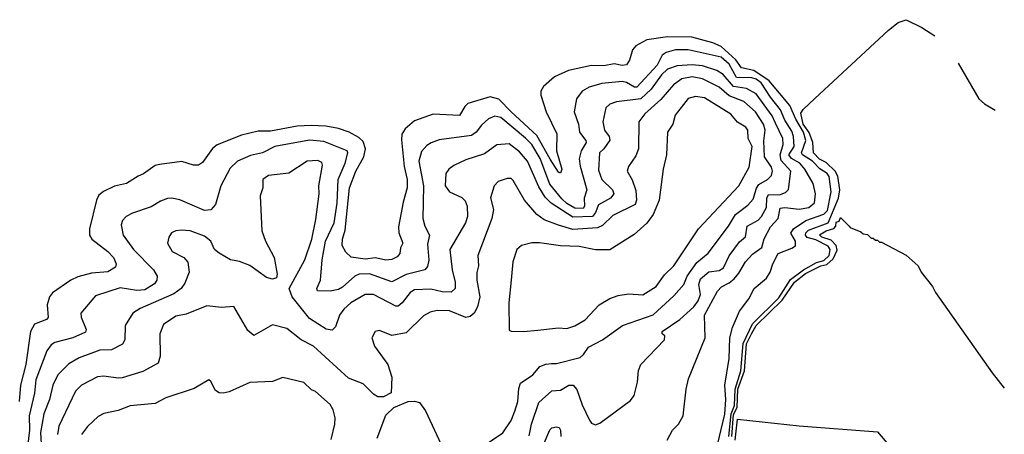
# Model space of a CAD drawing. Extents: x 1246230 to 1426786, y 660032 to 763141.
# Tile 566 of 566: x 1375436 to 1380222, y 738626 to 740642. Entities that reach past the tile are written whole.
import ezdxf

# ---------------------------------------------------------------- set-up
doc = ezdxf.new("R2010")
doc.units = 0

msp = doc.modelspace()

# ---------------------------------------------------------------- linework, layer by layer
at = {"layer": '0CON10XD'}
for points in [[(1378882.7, 738615), (1378893.3, 738725), (1378910.8, 738765), (1378913.7, 738845), (1378940.4, 738935), (1378952.5, 739067.4), (1378997.8, 739162.2), (1379125, 739289.1), (1379182.1, 739377.9), (1379245, 739426.2), (1379308.5, 739461.5), (1379345, 739471.2), (1379370.7, 739495), (1379375.1, 739525), (1379365, 739540.3), (1379305, 739572), (1379263.7, 739583.7), (1379255.7, 739595), (1379256.5, 739605), (1379270.7, 739619.3), (1379366.3, 739655), (1379415, 739774.8), (1379421.6, 739815), (1379411.7, 739881.7), (1379400.1, 739905), (1379355, 739947.4), (1379323.6, 739963.6), (1379294.4, 739994.4), (1379291.6, 740045), (1379273.7, 740093.7), (1379244.7, 740135), (1379232.8, 740187.2), (1379244.3, 740205.7), (1379300.4, 740259.6), (1379658.1, 740591.9), (1379705, 740628.6), (1379745, 740642.5), (1379820, 740605), (1379883.8, 740564.5)], [(1378819.8, 738540.2), (1378863.1, 738723.1), (1378868.8, 738795), (1378863.8, 738865), (1378884.6, 738994.6), (1378886.9, 739095), (1378901.1, 739145), (1378935.3, 739224.7), (1378979.4, 739285), (1379005.7, 739334.3), (1379066.2, 739385), (1379083.8, 739415), (1379096.5, 739455), (1379122.2, 739505), (1379189.7, 739530.3), (1379206.8, 739543.2), (1379206.4, 739565), (1379184.7, 739604.7), (1379196.2, 739625), (1379257.3, 739665), (1379344.1, 739695.9), (1379362.9, 739715), (1379380.7, 739805), (1379369.8, 739879.8), (1379361.4, 739895), (1379325, 739917.7), (1379289.1, 739955), (1379240.2, 739985), (1379236.2, 739995), (1379256.3, 740055), (1379246.1, 740095), (1379208.4, 740158.4), (1379179.6, 740225), (1379079.1, 740345), (1379005, 740394.5), (1378945, 740407.7), (1378916.7, 740446.7), (1378845, 740511.8), (1378805, 740529.1), (1378702.1, 740557.9), (1378585, 740559.4), (1378484.5, 740545), (1378430, 740515), (1378415.3, 740495), (1378400.2, 740445), (1378385, 740422.9), (1378365, 740420), (1378325, 740428.1), (1378275, 740417.9), (1378215, 740419.6), (1378104.3, 740395.7), (1378035.2, 740364.8), (1377981.8, 740318.2), (1377968.4, 740295), (1377969.5, 740275), (1377995.6, 740195), (1378047.2, 740087.2), (1378045.3, 740005), (1378071.5, 739915), (1378065, 739896), (1378055, 739900.6), (1378015, 739963.5), (1377949.9, 740079.9), (1377825, 740193.9), (1377765, 740256), (1377723.6, 740266.4), (1377615, 740234.5), (1377599.7, 740220.2), (1377573.4, 740176.6), (1377445, 740183.6), (1377355, 740149.7), (1377309, 740111), (1377294.2, 740085.7), (1377292, 740058), (1377305, 739928.8), (1377319.5, 739865), (1377319.8, 739825), (1377299.6, 739755), (1377277.3, 739635), (1377278.4, 739605), (1377299.1, 739555), (1377287.4, 739532.6), (1377283.1, 739505), (1377270.7, 739489.3), (1377245, 739476), (1377215, 739473.1), (1377165, 739483.8), (1377115, 739477.7), (1377047, 739487), (1377021.7, 739511.7), (1377003.8, 739543.8), (1377005.9, 739575), (1377018.9, 739618.9), (1377038.9, 739825), (1377069.7, 739905), (1377109.3, 739975), (1377116.7, 740015), (1377105, 740050), (1377085, 740069.8), (1377037.8, 740095), (1376985, 740112.8), (1376924, 740125), (1376852.9, 740127.1), (1376785, 740123.8), (1376655, 740100.7), (1376595, 740100.4), (1376515, 740080), (1376396.3, 740033.7), (1376374.1, 740015.9), (1376325, 739947.1), (1376305.8, 739934.2), (1376281.2, 739935), (1376225, 739952.1), (1376115, 739938.7), (1376095, 739933.1), (1376037.8, 739892.2), (1376011.3, 739881.3), (1375955.6, 739845), (1375897.7, 739832.3), (1375842.9, 739807.1), (1375821.4, 739788.6), (1375810, 739765), (1375776.1, 739625), (1375776.2, 739595), (1375786.7, 739575), (1375864.5, 739515), (1375892.1, 739485), (1375904.4, 739455), (1375901.5, 739438.5), (1375865, 739415.3), (1375785, 739410.2), (1375718.3, 739391.7), (1375684.4, 739375), (1375595, 739313.5), (1375581.2, 739295), (1375569.1, 739255), (1375575, 739193.8), (1375566.6, 739183.4), (1375508, 739162), (1375488.4, 739125), (1375465.8, 738965), (1375440.8, 738865), (1375434, 738786)], [(1378582.4, 738597.6), (1378608.6, 738645), (1378638, 738675), (1378660.8, 738715), (1378675.5, 738845), (1378687.5, 738895), (1378766.9, 739095), (1378764.5, 739204.5), (1378827.3, 739322.7), (1378847.1, 739342.9), (1378885, 739362.4), (1378908, 739382), (1378931.3, 739408.7), (1378963.3, 739465), (1378998.4, 739501.6), (1379043.2, 739535), (1379053.7, 739576.3), (1379084.8, 739635), (1379122.7, 739675), (1379131.5, 739725), (1379155, 739728.4), (1379225, 739720.3), (1379270.8, 739729.2), (1379299, 739751), (1379304.6, 739795.4), (1379292.9, 739845), (1379251.7, 739915), (1379227.5, 739945), (1379187.5, 739967.5), (1379174.5, 739985), (1379199.9, 740025), (1379197.1, 740075), (1379189.7, 740099.7), (1379155, 740154.3), (1379134.4, 740204.4), (1379084.9, 740264.9), (1379039.8, 740335), (1379015, 740353.3), (1378995, 740359.7), (1378920.6, 740360.6), (1378885, 740425.7), (1378845, 740460), (1378685, 740495.7), (1378623.7, 740496.3), (1378577.5, 740482.5), (1378559.5, 740470.5), (1378535, 740422), (1378435, 740314.5), (1378425, 740313.4), (1378385, 740337), (1378365, 740341.3), (1378265, 740331.5), (1378204.5, 740314.5), (1378169.5, 740295), (1378142.1, 740257.9), (1378131.6, 740195), (1378151.3, 740135), (1378156.7, 740095), (1378188.2, 740055), (1378190, 740045), (1378165.6, 740005), (1378155.6, 739965), (1378159.5, 739929.5), (1378192.8, 739815), (1378179.6, 739775), (1378181.2, 739735), (1378175, 739724.6), (1378135, 739725.4), (1378095, 739748.7), (1378070.8, 739770.8), (1378012.5, 739842.5), (1377965, 739967.9), (1377925, 740034.8), (1377895, 740066.6), (1377775, 740166.8), (1377745, 740172.5), (1377715, 740159.6), (1377680.9, 740129.1), (1377655, 740094.7), (1377631.5, 740078.5), (1377475, 740058.7), (1377436.3, 740043.6), (1377415, 740030), (1377389.4, 740000.6), (1377376.6, 739955), (1377399.3, 739835), (1377395.8, 739675), (1377405, 739637.5), (1377427.5, 739595), (1377418.8, 739551.2), (1377425, 739472.5), (1377418.5, 739441.5), (1377404.7, 739425.3), (1377315, 739402.2), (1377245, 739367.6), (1377136.6, 739406.6), (1377086.1, 739403.9), (1377064.9, 739395.1), (1377005, 739341), (1376985, 739330.2), (1376945, 739321.1), (1376884, 739324), (1376880, 739335), (1376898.9, 739375), (1376906.6, 739475), (1376921.9, 739565), (1376965.2, 739655), (1376979.6, 739749.6), (1376984, 739865), (1377018.3, 739945), (1377031.1, 739995), (1377027.1, 740005), (1376915, 740050), (1376845, 740057), (1376676, 740025), (1376616.2, 739995), (1376557.5, 739982.5), (1376494.5, 739955), (1376459.5, 739920.5), (1376414.4, 739835), (1376387.2, 739742.8), (1376365, 739717.8), (1376335, 739714.7), (1376215, 739765.5), (1376175, 739774.4), (1376155, 739771.9), (1376120.5, 739759.5), (1376075, 739732.7), (1375985, 739701.5), (1375954.2, 739685), (1375935.7, 739665), (1375930, 739645), (1375939.5, 739595), (1375990, 739525), (1376087.3, 739425), (1376104.6, 739395), (1376103.2, 739375), (1376092.1, 739357.9), (1376045, 739328.4), (1376005, 739325.6), (1375925, 739338.9), (1375805, 739299.1), (1375733.6, 739215), (1375735.4, 739195), (1375758.7, 739135), (1375756.7, 739123.2), (1375695, 739094.3), (1375607.4, 739072.6), (1375589.7, 739060.3), (1375567.8, 739032.2), (1375515, 738890), (1375508.3, 738825), (1375482.2, 738715), (1375484, 738645), (1375474.8, 738565)], [(1379998, 740431.3), (1380097, 740257), (1380125, 740232.5), (1380176.4, 740202.5)], [(1377912.4, 738617.6), (1377923.7, 738675), (1377959, 738781), (1378023.3, 738836.8), (1378065, 738840.6), (1378105, 738864.6), (1378125.6, 738865), (1378144.3, 738844.3), (1378169.2, 738769.3), (1378205, 738694.2), (1378215, 738679.4), (1378235, 738672.2), (1378255, 738679.5), (1378405, 738790.8), (1378421.9, 738815), (1378438.9, 738878.9), (1378443.6, 738936.4), (1378454.6, 738965.4), (1378570, 739085), (1378571.2, 739105), (1378558, 739115), (1378559.4, 739125), (1378645, 739183.6), (1378713, 739245), (1378733.4, 739275), (1378745.2, 739305), (1378736.4, 739355), (1378745, 739381.6), (1378785, 739415.2), (1378835, 739422.3), (1378857.1, 739435), (1378885, 739493.2), (1378935, 739561.3), (1378963.5, 739586.5), (1378972.4, 739637.6), (1379025, 739667.2), (1379041.7, 739685), (1379065, 739728.5), (1379067.6, 739775), (1379075, 739791.7), (1379129, 739791), (1379158.6, 739801.4), (1379173.3, 739816.7), (1379184.4, 739905), (1379137.7, 739957.7), (1379131.6, 739985), (1379147, 740035), (1379145.7, 740065), (1379109.6, 740139.6), (1379093.7, 740175), (1379015, 740281.7), (1378968.3, 740308.3), (1378905, 740317.8), (1378855, 740375.2), (1378825.1, 740395.1), (1378755, 740417.9), (1378705, 740423), (1378632.4, 740417.6), (1378585, 740402.2), (1378555.9, 740375), (1378505.6, 740304.4), (1378455, 740257.6), (1378336.8, 740243.2), (1378305, 740230.9), (1378285, 740214.2), (1378270.5, 740145), (1378278.8, 740105), (1378300.4, 740075), (1378303.6, 740056.4), (1378275, 740014.4), (1378254.2, 739995), (1378248.9, 739911.1), (1378264.7, 739865), (1378317.1, 739815), (1378324.6, 739795), (1378307.9, 739775), (1378248.9, 739741.1), (1378234.4, 739705), (1378220.8, 739685), (1378125, 739681.5), (1378019.2, 739749.2), (1377989.8, 739779.8), (1377959, 739829), (1377904.8, 739955), (1377865, 740000.3), (1377815, 740039.3), (1377755, 740033.8), (1377695, 739990), (1377605, 739960), (1377546.9, 739933.1), (1377521.9, 739915), (1377507.8, 739895), (1377503.8, 739835), (1377525, 739805.5), (1377585, 739776.8), (1377601.2, 739761.2), (1377610.6, 739735), (1377612.9, 739685), (1377602.2, 739655), (1377527.1, 739525), (1377538.4, 739425), (1377553.4, 739365), (1377552.1, 739335), (1377532.8, 739317.2), (1377489.1, 739319.1), (1377435, 739331.6), (1377355, 739327.9), (1377333.8, 739315), (1377294.7, 739265), (1377275, 739249.1), (1377265, 739249.1), (1377155, 739305.4), (1377116, 739305), (1377045.6, 739264.4), (1377011.2, 739235), (1376990, 739205), (1376971.5, 739148.5), (1376955, 739131.5), (1376925, 739137.2), (1376845, 739188.4), (1376760.7, 739295), (1376745.4, 739335), (1376821.8, 739475), (1376855.7, 739575), (1376875, 739670), (1376891.6, 739795), (1376890, 739835), (1376908, 739935), (1376905, 739947.1), (1376885, 739958.2), (1376834, 739955), (1376745, 739895.4), (1376645.5, 739884.5), (1376617.5, 739865), (1376617.5, 739825), (1376604.3, 739785), (1376612.5, 739615), (1376630.6, 739565), (1376673.8, 739485), (1376687.5, 739405), (1376684, 739386), (1376665, 739380.8), (1376635, 739388.9), (1376555, 739446.8), (1376505, 739466.2), (1376461.2, 739475), (1376405, 739506.9), (1376383.6, 739525), (1376365, 739565.5), (1376335, 739590), (1376265, 739615.3), (1376221.9, 739618.1), (1376194.7, 739615.3), (1376174.3, 739605), (1376160.8, 739585), (1376154, 739555), (1376178.1, 739515), (1376234.2, 739485), (1376253.1, 739463.1), (1376259.6, 739415), (1376238.7, 739361.3), (1376220.4, 739335), (1376185, 739309.2), (1376022.2, 739237.8), (1375985.8, 739214.2), (1375948.1, 739155), (1375947.1, 739085), (1375935.4, 739064.6), (1375883.1, 739036.9), (1375825, 739035.3), (1375725, 738998), (1375675, 738968.5), (1375622.4, 738915), (1375596.7, 738865), (1375581.6, 738795), (1375553.5, 738725), (1375537.5, 738635), (1375547.1, 738465)], [(1377683.8, 738565), (1377785, 738633.1), (1377825, 738692.5), (1377842.1, 738737.9), (1377857.5, 738785), (1377861.8, 738848.2), (1377870.8, 738875), (1377930.9, 738915), (1377964.4, 738955.6), (1377993.1, 738966.9), (1378020.7, 738969.3), (1378045, 738969.6), (1378160.3, 738999.7), (1378176.8, 739013.2), (1378200.4, 739049.6), (1378269.4, 739085), (1378365.4, 739154.6), (1378515, 739206.2), (1378615, 739298.8), (1378664.7, 739355), (1378680, 739395), (1378728, 739462), (1378782.6, 739507.4), (1378881.8, 739638.2), (1378915.1, 739694.9), (1378975, 739740.8), (1379001.1, 739768.9), (1379017.5, 739822.5), (1379029.3, 739840.7), (1379071.2, 739865), (1379089.7, 739885), (1379094.7, 739905), (1379090, 739925), (1379055.8, 739975), (1379053, 740053), (1379059.8, 740105), (1379051.5, 740135), (1379011.6, 740195), (1378955.1, 740245.1), (1378885, 740271.7), (1378835, 740313.6), (1378755, 740354.1), (1378705, 740364.5), (1378655, 740354.3), (1378614.1, 740325), (1378552, 740255), (1378474.7, 740185), (1378445.4, 740145), (1378443.3, 740015), (1378430.3, 739979.7), (1378395, 739928.8), (1378388.1, 739905), (1378412.9, 739862.9), (1378430.8, 739810.8), (1378434.4, 739765), (1378427.2, 739742.8), (1378319.5, 739690.5), (1378268.2, 739641.8), (1378245, 739630), (1378125, 739622.3), (1378055, 739643.4), (1377985, 739669), (1377948.8, 739695), (1377888.9, 739765), (1377835, 739860.8), (1377825, 739869.2), (1377805, 739869.2), (1377761.2, 739855), (1377742.9, 739835), (1377724.5, 739775.5), (1377739.1, 739719.1), (1377731.5, 739675), (1377662.1, 739495), (1377666.2, 739445), (1377657.6, 739412.4), (1377658.2, 739375), (1377672.1, 739295), (1377661, 739245), (1377645, 739215.3), (1377625, 739198.2), (1377605, 739194), (1377525, 739225.5), (1377465, 739227.3), (1377430.5, 739219.5), (1377398.7, 739201.3), (1377315, 739118.9), (1377245, 739105.6), (1377185, 739130), (1377163.3, 739125), (1377148, 739095), (1377160, 739055), (1377225.8, 738965), (1377244.1, 738904.1), (1377242.3, 738827.7), (1377205, 738807.1), (1377177.3, 738807.3), (1377155, 738821.2), (1377105, 738871.4), (1377035, 738899.5), (1376865, 739054.6), (1376804.7, 739084.7), (1376735, 739139.5), (1376665, 739158.1), (1376575, 739105.8), (1376545, 739130.8), (1376476.8, 739246.8), (1376417, 739243), (1376345, 739250), (1376245, 739210.4), (1376195, 739200.7), (1376135, 739160), (1376117.5, 739115), (1376119.3, 739005), (1376108.6, 738971.4), (1376035, 738930.9), (1375935, 738901.1), (1375915, 738898.2), (1375845, 738909.1), (1375815, 738905.4), (1375736, 738864), (1375707.3, 738835), (1375626.7, 738665), (1375619.7, 738625)], [(1377885, 739125.7), (1377955, 739132.9), (1378055, 739143.5), (1378095, 739140.4), (1378135, 739152.7), (1378185, 739183.1), (1378252.3, 739255), (1378305, 739286.2), (1378345, 739301.4), (1378395, 739308.9), (1378465, 739303.8), (1378529.5, 739345), (1378569.4, 739400.6), (1378614.7, 739445), (1378735.9, 739625), (1378930.7, 739835), (1378981.2, 739925), (1378995.6, 740025), (1378977.2, 740065), (1378975.2, 740105.2), (1378965, 740119.6), (1378925, 740144.7), (1378892.6, 740182.6), (1378765, 740261.8), (1378720.8, 740269.2), (1378685, 740258.8), (1378621.3, 740178.7), (1378610.4, 740135), (1378583.9, 740095), (1378580, 739985), (1378563.8, 739915), (1378544, 739765), (1378515.3, 739694.7), (1378485, 739652.2), (1378423.2, 739596.8), (1378305, 739523.1), (1378235, 739522.8), (1378155, 739538.8), (1378065, 739541.6), (1377963.2, 739556.8), (1377925, 739557.1), (1377875.3, 739544.7), (1377852.9, 739525), (1377832.5, 739465), (1377824.2, 739375), (1377814.2, 739265), (1377815, 739132.5), (1377825, 739126.7), (1377885, 739125.7)], [(1378897.7, 738615), (1378905, 738722.2), (1378923.2, 738756.8), (1378927, 738845), (1378959.5, 738935), (1378969.1, 739065), (1378992.4, 739115), (1379015, 739154.7), (1379141.9, 739278.1), (1379202.5, 739365), (1379255, 739407.6), (1379329.2, 739445), (1379358.9, 739451.1), (1379390.3, 739479.7), (1379408.7, 739521.3), (1379404, 739544), (1379380.4, 739570.4), (1379335, 739583.8), (1379323.4, 739596.6), (1379355, 739615.2), (1379393.4, 739626.6), (1379402.4, 739637.6), (1379405, 739657.5), (1379418.3, 739661.7), (1379425, 739680), (1379468.3, 739638.3), (1379471.7, 739631.7), (1379525, 739610), (1379535, 739600), (1379557, 739597), (1379575, 739580), (1379585, 739580), (1379595, 739570), (1379605, 739570), (1379615, 739560), (1379625, 739560), (1379745, 739497.5), (1379802.5, 739445), (1379817.5, 739415), (1379872.5, 739345), (1379887.5, 739315), (1380162.5, 738925), (1380221.5, 738850.8)], [(1376950.5, 738600.5), (1376968.5, 738675), (1376969.5, 738705), (1376960, 738745), (1376945, 738771.4), (1376874.5, 738834.5), (1376855, 738841.4), (1376817, 738877), (1376715, 738901.4), (1376665, 738883.3), (1376555, 738877.5), (1376455, 738832.9), (1376425, 738825.6), (1376405, 738828.1), (1376388.2, 738838.2), (1376365, 738883.3), (1376355, 738890), (1376285, 738848), (1376147.3, 738802.7), (1376095, 738776.2), (1375973.5, 738763.5), (1375915, 738742.1), (1375845, 738726.2), (1375817.4, 738712.6), (1375765.8, 738664.2), (1375736.2, 738625)], [(1377173.4, 738606.6), (1377215, 738719.2), (1377254.3, 738755.7), (1377325, 738785.5), (1377355, 738786.9), (1377379.6, 738779.6), (1377409.3, 738739.3), (1377494, 738555)], [(1377919.9, 738430.1), (1378012.8, 738647.2), (1378023.2, 738656.8), (1378045, 738661.9), (1378058.6, 738658.6), (1378065.4, 738645), (1378066.7, 738615)], [(1378913.3, 738596.7), (1378925, 738698.8), (1379225, 738667.5), (1379605, 738637.5), (1379885, 738307.5)]]:
    msp.add_lwpolyline(points, dxfattribs=at)

doc.saveas('drawing.dxf')
